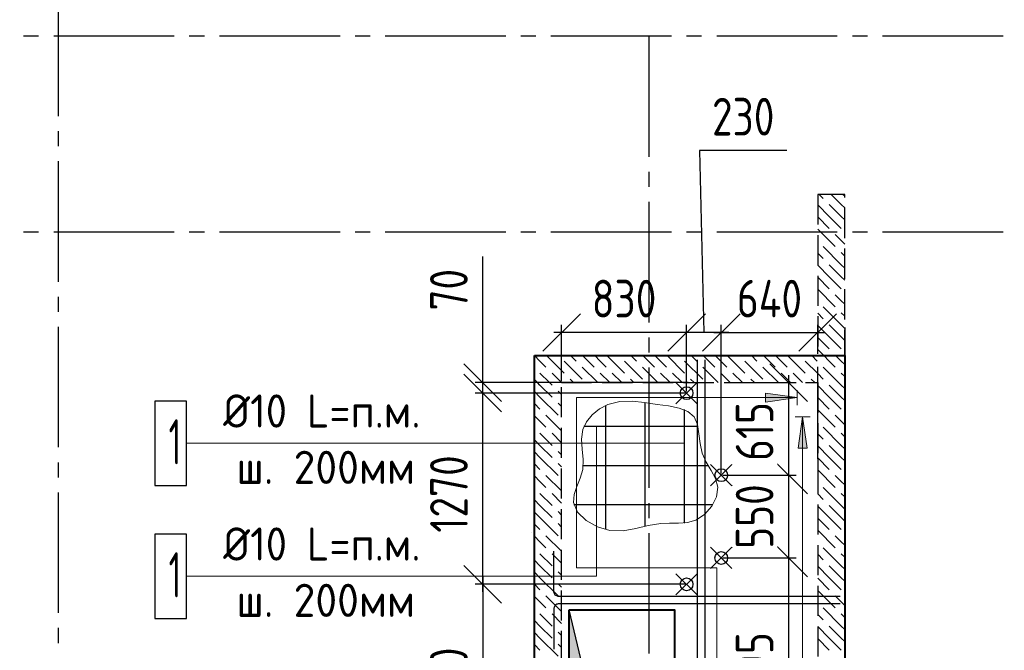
# Model space of a CAD drawing. Header units: millimetres. Extents: x 40580 to 1930067, y -240640 to 81020.
# Tile 523 of 656: x 1237550 to 1244084, y -218878 to -214689. Entities that reach past the tile are written whole.
import ezdxf

# ---------------------------------------------------------------- set-up
doc = ezdxf.new("R2010")
doc.units = ezdxf.units.MM
for name, pattern in [('______2', [270, 200, -70]), ('______5', [1100, 800, -100, 100, -100]), ('CENTER', [2, 1.25, -0.25, 0.25, -0.25])]:
    doc.linetypes.add(name, pattern=pattern)
for name, color, linetype, lineweight in [('Standard', 7, 'Continuous', 25), ('Обрамление проемов стержнями', 7, 'Continuous', 25), ('ОСИ', 7, 'CENTER', 15), ('Основная', 7, 'Continuous', 40), ('Позиционная метка линия выноска', 7, 'Continuous', 13), ('Позиционная метка номер позиции', 7, 'Continuous', 13), ('Примечания', 7, 'Continuous', 13), ('Размерная линия_ общее', 7, 'Continuous', 25)]:
    doc.layers.add(name, color=color, linetype=linetype, lineweight=lineweight)
for name, color, linetype in [('ЖБ Балка Вышележаща', 7, 'Continuous'), ('Тонкие', 7, 'Continuous'), ('ФВ-2', 7, 'Continuous')]:
    doc.layers.add(name, color=color, linetype=linetype)
doc.layers.add('ЖБ Балка Нижележащая', color=7, linetype='______2', true_color=0x656565)
doc.layers.add('ЖБ Стена верхний уровень', color=7, linetype='______2', true_color=0x656565)
doc.styles.add('GOST 2.304', font='isocpeur.ttf', dxfattribs={"width": 0.8})
doc.styles.add('GOST 2.304-81', font='txt')
doc.dimstyles.new('СПДС', dxfattribs={"dimscale": 125, "dimtxt": 250, "dimasz": 250, "dimexe": 50, "dimexo": 10, "dimgap": 100, "dimtad": 1, "dimdec": 0, "dimtxsty": 'GOST 2.304-81', "dimblk": 'OBLIQUE', "dimcen": 250, "dimdle": 50, "dimadec": 0, "dimazin": 2, "dimtfac": 0.75, "dimtdec": 0, "dimtmove": 1, "dimatfit": 3, "dimfxl": 1, "dimtfill": 1, "dimtolj": 1, "dimarcsym": 1})

# ---------------------------------------------------------------- blocks, each defined once
blk = doc.blocks.new('_OBLIQUE')
at = {"color": 0, "linetype": 'ByBlock'}
blk.add_line((-0.5, -0.5), (0.5, 0.5), dxfattribs=at)
blk = doc.blocks.new('*D17154')
at = {"layer": 'Defpoints', "color": 0}
for p in [(1242205.4, -218264.7), (1242469.8, -219759.7), (1242651.8, -219759.7)]:
    blk.add_point(p, dxfattribs=at)
at = {"layer": 'Тонкие', "color": 0, "lineweight": -2}
for p, q in [((1242651.8, -218214.7), (1242651.8, -219809.7)), ((1242215.4, -218264.7), (1242701.8, -218264.7)), ((1242479.8, -219759.7), (1242701.8, -219759.7))]:
    blk.add_line(p, q, dxfattribs=at)
at = {"layer": 'Тонкие', "color": 0, "lineweight": -2, "xscale": 250, "yscale": 250, "zscale": 250}
for p, rotation in [((1242651.8, -218264.7), 90), ((1242651.8, -219759.7), 270)]:
    blk.add_blockref('_OBLIQUE', p, dxfattribs=dict(at, rotation=rotation))
at = {"layer": 'Тонкие', "color": 0, "insert": (1242426.8, -219029.7), "char_height": 250, "attachment_point": 5, "rotation": 90, "style": 'GOST 2.304', "bg_fill": 3, "box_fill_scale": 1.1, "bg_fill_color": 256, "bg_fill_true_color": 13158600, "bg_fill_transparency": 0}
blk.add_mtext('\\A1;1495', dxfattribs=at)
blk = doc.blocks.new('*D17155')
at = {"layer": 'Defpoints', "color": 0}
for p in [(1242205.4, -217714.7), (1242205.4, -218264.7), (1242651.8, -218264.7)]:
    blk.add_point(p, dxfattribs=at)
at = {"layer": 'Тонкие', "color": 0, "lineweight": -2}
for p, q in [((1242215.4, -217714.7), (1242701.8, -217714.7)), ((1242651.8, -217664.7), (1242651.8, -218314.7)), ((1242215.4, -218264.7), (1242701.8, -218264.7))]:
    blk.add_line(p, q, dxfattribs=at)
at = {"layer": 'Тонкие', "color": 0, "lineweight": -2, "xscale": 250, "yscale": 250, "zscale": 250}
for p, rotation in [((1242651.8, -217714.7), 90), ((1242651.8, -218264.7), 270)]:
    blk.add_blockref('_OBLIQUE', p, dxfattribs=dict(at, rotation=rotation))
at = {"layer": 'Тонкие', "color": 0, "insert": (1242426.8, -217989.7), "char_height": 250, "attachment_point": 5, "rotation": 90, "style": 'GOST 2.304', "bg_fill": 3, "box_fill_scale": 1.1, "bg_fill_color": 256, "bg_fill_true_color": 13158600, "bg_fill_transparency": 0}
blk.add_mtext('\\A1;550', dxfattribs=at)
blk = doc.blocks.new('*D17156')
at = {"layer": 'Defpoints', "color": 0}
for p in [(1242308, -217099.7), (1242205.4, -217714.7), (1242651.8, -217714.7)]:
    blk.add_point(p, dxfattribs=at)
at = {"layer": 'Тонкие', "color": 0, "lineweight": -2}
for p, q in [((1242651.8, -217049.7), (1242651.8, -217764.7)), ((1242318, -217099.7), (1242701.8, -217099.7)), ((1242215.4, -217714.7), (1242701.8, -217714.7))]:
    blk.add_line(p, q, dxfattribs=at)
at = {"layer": 'Тонкие', "color": 0, "lineweight": -2, "xscale": 250, "yscale": 250, "zscale": 250}
for p, rotation in [((1242651.8, -217099.7), 90), ((1242651.8, -217714.7), 270)]:
    blk.add_blockref('_OBLIQUE', p, dxfattribs=dict(at, rotation=rotation))
at = {"layer": 'Тонкие', "color": 0, "insert": (1242426.8, -217424.7), "char_height": 250, "attachment_point": 5, "rotation": 90, "style": 'GOST 2.304', "bg_fill": 3, "box_fill_scale": 1.1, "bg_fill_color": 256, "bg_fill_true_color": 13158600, "bg_fill_transparency": 0}
blk.add_mtext('\\A1;615', dxfattribs=at)
blk = doc.blocks.new('*D17160')
at = {"layer": 'Defpoints', "color": 0}
for p in [(1242845.4, -216767.2), (1242845.4, -216919.7), (1242205.4, -217714.7)]:
    blk.add_point(p, dxfattribs=at)
at = {"layer": 'Тонкие', "color": 0, "lineweight": -2}
for p, q in [((1242205.4, -217704.7), (1242205.4, -216717.2)), ((1242845.4, -216909.7), (1242845.4, -216717.2)), ((1242155.4, -216767.2), (1242895.4, -216767.2))]:
    blk.add_line(p, q, dxfattribs=at)
at = {"layer": 'Тонкие', "color": 0, "lineweight": -2, "xscale": 250, "yscale": 250, "zscale": 250, "rotation": 180}
blk.add_blockref('_OBLIQUE', (1242205.4, -216767.2), dxfattribs=at)
at = {"layer": 'Тонкие', "color": 0, "lineweight": -2, "xscale": 250, "yscale": 250, "zscale": 250}
blk.add_blockref('_OBLIQUE', (1242845.4, -216767.2), dxfattribs=at)
at = {"layer": 'Тонкие', "color": 0, "insert": (1242525.5, -216542.2), "char_height": 250, "attachment_point": 5, "style": 'GOST 2.304', "bg_fill": 3, "box_fill_scale": 1.1, "bg_fill_color": 256, "bg_fill_true_color": 13158600, "bg_fill_transparency": 0}
blk.add_mtext('\\A1;640', dxfattribs=at)
blk = doc.blocks.new('*D17162')
at = {"layer": 'Defpoints', "color": 0}
for p in [(1241145.4, -216767.2), (1241145.4, -217099.7), (1241975.4, -217169.7)]:
    blk.add_point(p, dxfattribs=at)
at = {"layer": 'Тонкие', "color": 0, "lineweight": -2}
for p, q in [((1241145.4, -217089.7), (1241145.4, -216717.2)), ((1241975.4, -217159.7), (1241975.4, -216717.2)), ((1242025.4, -216767.2), (1241095.4, -216767.2))]:
    blk.add_line(p, q, dxfattribs=at)
at = {"layer": 'Тонкие', "color": 0, "lineweight": -2, "xscale": 250, "yscale": 250, "zscale": 250, "rotation": 180}
blk.add_blockref('_OBLIQUE', (1241145.4, -216767.2), dxfattribs=at)
at = {"layer": 'Тонкие', "color": 0, "lineweight": -2, "xscale": 250, "yscale": 250, "zscale": 250}
blk.add_blockref('_OBLIQUE', (1241975.4, -216767.2), dxfattribs=at)
at = {"layer": 'Тонкие', "color": 0, "insert": (1241560.5, -216542.2), "char_height": 250, "attachment_point": 5, "style": 'GOST 2.304', "bg_fill": 3, "box_fill_scale": 1.1, "bg_fill_color": 256, "bg_fill_true_color": 13158600, "bg_fill_transparency": 0}
blk.add_mtext('\\A1;830', dxfattribs=at)
blk = doc.blocks.new('*D17490')
at = {"layer": 'Defpoints', "color": 0}
for p in [(1241975.4, -216767.2), (1241975.4, -217169.7), (1242205.4, -217714.7)]:
    blk.add_point(p, dxfattribs=at)
at = {"layer": 'Тонкие', "color": 0, "lineweight": -2}
for p, q in [((1242641.1, -215558.8), (1242061.1, -215558.8)), ((1242061.1, -215558.8), (1242090.4, -216767.2)), ((1241975.4, -217159.7), (1241975.4, -216717.2)), ((1242205.4, -217704.7), (1242205.4, -216717.2)), ((1242255.4, -216767.2), (1241925.4, -216767.2))]:
    blk.add_line(p, q, dxfattribs=at)
at = {"layer": 'Тонкие', "color": 0, "lineweight": -2, "xscale": 250, "yscale": 250, "zscale": 250, "rotation": 180}
blk.add_blockref('_OBLIQUE', (1241975.4, -216767.2), dxfattribs=at)
at = {"layer": 'Тонкие', "color": 0, "lineweight": -2, "xscale": 250, "yscale": 250, "zscale": 250}
blk.add_blockref('_OBLIQUE', (1242205.4, -216767.2), dxfattribs=at)
at = {"layer": 'Тонкие', "color": 0, "insert": (1242351.1, -215333.8), "char_height": 250, "attachment_point": 5, "style": 'GOST 2.304', "bg_fill": 3, "box_fill_scale": 1.1, "bg_fill_color": 256, "bg_fill_true_color": 13158600, "bg_fill_transparency": 0}
blk.add_mtext('\\A1;230', dxfattribs=at)
blk = doc.blocks.new('*D18139')
at = {"layer": 'Defpoints', "color": 0}
for p in [(1240623.1, -217099.7), (1241995.4, -217099.7), (1241975.4, -217169.7)]:
    blk.add_point(p, dxfattribs=at)
at = {"layer": 'Тонкие', "color": 0, "lineweight": -2}
for p, q in [((1240623.1, -217099.7), (1240623.1, -216263.4)), ((1240623.1, -217219.7), (1240623.1, -217049.7)), ((1241985.4, -217099.7), (1240573.1, -217099.7)), ((1241965.4, -217169.7), (1240573.1, -217169.7))]:
    blk.add_line(p, q, dxfattribs=at)
at = {"layer": 'Тонкие', "color": 0, "lineweight": -2, "xscale": 250, "yscale": 250, "zscale": 250}
for p, rotation in [((1240623.1, -217099.7), 270), ((1240623.1, -217169.7), 90)]:
    blk.add_blockref('_OBLIQUE', p, dxfattribs=dict(at, rotation=rotation))
at = {"layer": 'Тонкие', "color": 0, "insert": (1240398.1, -216483.4), "char_height": 250, "attachment_point": 5, "rotation": 90, "style": 'GOST 2.304', "bg_fill": 3, "box_fill_scale": 1.1, "bg_fill_color": 256, "bg_fill_true_color": 13158600, "bg_fill_transparency": 0}
blk.add_mtext('\\A1;70', dxfattribs=at)
blk = doc.blocks.new('*D18140')
at = {"layer": 'Defpoints', "color": 0}
for p in [(1240623.1, -217169.7), (1241975.4, -217169.7), (1241975.3, -218439.7)]:
    blk.add_point(p, dxfattribs=at)
at = {"layer": 'Тонкие', "color": 0, "lineweight": -2}
for p, q in [((1240623.1, -218489.7), (1240623.1, -217119.7)), ((1241965.4, -217169.7), (1240573.1, -217169.7)), ((1241965.3, -218439.7), (1240573.1, -218439.7))]:
    blk.add_line(p, q, dxfattribs=at)
at = {"layer": 'Тонкие', "color": 0, "lineweight": -2, "xscale": 250, "yscale": 250, "zscale": 250}
for p, rotation in [((1240623.1, -217169.7), 90), ((1240623.1, -218439.7), 270)]:
    blk.add_blockref('_OBLIQUE', p, dxfattribs=dict(at, rotation=rotation))
at = {"layer": 'Тонкие', "color": 0, "insert": (1240398.1, -217839.7), "char_height": 250, "attachment_point": 5, "rotation": 90, "style": 'GOST 2.304', "bg_fill": 3, "box_fill_scale": 1.1, "bg_fill_color": 256, "bg_fill_true_color": 13158600, "bg_fill_transparency": 0}
blk.add_mtext('\\A1;1270', dxfattribs=at)
blk = doc.blocks.new('*D18141')
at = {"layer": 'Defpoints', "color": 0}
for p in [(1241975.3, -218439.7), (1240623.1, -219759.7), (1241826, -219759.7)]:
    blk.add_point(p, dxfattribs=at)
at = {"layer": 'Тонкие', "color": 0, "lineweight": -2}
for p, q in [((1240623.1, -218389.7), (1240623.1, -219809.7)), ((1241965.3, -218439.7), (1240573.1, -218439.7)), ((1241816, -219759.7), (1240573.1, -219759.7))]:
    blk.add_line(p, q, dxfattribs=at)
at = {"layer": 'Тонкие', "color": 0, "lineweight": -2, "xscale": 250, "yscale": 250, "zscale": 250}
for p, rotation in [((1240623.1, -218439.7), 90), ((1240623.1, -219759.7), 270)]:
    blk.add_blockref('_OBLIQUE', p, dxfattribs=dict(at, rotation=rotation))
at = {"layer": 'Тонкие', "color": 0, "insert": (1240398.1, -219117.2), "char_height": 250, "attachment_point": 5, "rotation": 90, "style": 'GOST 2.304', "bg_fill": 3, "box_fill_scale": 1.1, "bg_fill_color": 256, "bg_fill_true_color": 13158600, "bg_fill_transparency": 0}
blk.add_mtext('\\A1;1320', dxfattribs=at)

msp = doc.modelspace()

# ---------------------------------------------------------------- linework, layer by layer
at = {"layer": 'Standard', "color": 251, "linetype": 'Continuous', "lineweight": -3, "true_color": 0x656565, "transparency": 33554687}
for p, q in [((1243025.4, -217590.4), (1243025.4, -217465.4)), ((1243025.4, -217590.4), (1243025.4, -217549.5)), ((1243025.4, -217605.4), (1243025.4, -217730.4))]:
    msp.add_line(p, q, dxfattribs=at)
at = {"layer": 'ЖБ Балка Вышележаща', "color": 7, "linetype": 'Continuous', "lineweight": -3, "transparency": 33554687}
msp.add_line((1243025.4, -216954.7), (1243025.4, -217034.7), dxfattribs=at)
at = {"layer": 'ЖБ Балка Нижележащая', "color": 251, "linetype": '______2', "lineweight": -3, "true_color": 0x656565, "transparency": 33554687}
msp.add_line((1243025.4, -216734.7), (1243025.4, -216954.7), dxfattribs=at)
at = {"layer": 'ЖБ Стена верхний уровень', "color": 251, "linetype": '______2', "lineweight": -3, "true_color": 0x656565, "transparency": 33554687}
for p, q in [((1243025.4, -215849.7), (1242845.4, -215849.7)), ((1243025.4, -220999.7), (1243025.4, -215849.7))]:
    msp.add_line(p, q, dxfattribs=at)
at = {"layer": 'ЖБ Стена верхний уровень', "color": 9, "linetype": 'Continuous', "lineweight": -3, "true_color": 0xc7c7c7, "transparency": 33554687}
for p, q in [((1242855.5, -215849.7), (1242882.3, -215876.6)), ((1243002.3, -215916.6), (1242935.5, -215849.7)), ((1243015.5, -215849.7), (1243025.4, -215859.7)), ((1242922.3, -215996.6), (1242845.4, -215919.7)), ((1242922.3, -215916.6), (1243002.3, -215996.6)), ((1243002.3, -215916.6), (1243025.4, -215939.7)), ((1242845.4, -215999.7), (1242922.3, -216076.6)), ((1242922.3, -215996.6), (1243002.3, -216076.6)), ((1243002.3, -215996.6), (1243025.4, -216019.6)), ((1242845.4, -216079.7), (1242962.3, -216196.6)), ((1243002.3, -216156.6), (1242962.3, -216116.6)), ((1243002.3, -216316.6), (1242882.3, -216196.6)), ((1243025.4, -216179.7), (1243002.3, -216156.6)), ((1242845.4, -216239.7), (1242882.3, -216276.6)), ((1243002.3, -216236.6), (1243025.4, -216259.7)), ((1243002.3, -216316.6), (1243025.4, -216339.7)), ((1243025.4, -217779.7), (1243002.3, -217756.6)), ((1242845.4, -217839.7), (1242882.3, -217876.6)), ((1243002.3, -217916.6), (1242882.3, -217796.6)), ((1243002.3, -217836.6), (1243025.4, -217859.7)), ((1242922.3, -217996.6), (1242845.4, -217919.7)), ((1242922.3, -217916.6), (1243002.3, -217996.6)), ((1243002.3, -217916.6), (1243025.4, -217939.7)), ((1242845.4, -217999.7), (1242922.3, -218076.6)), ((1242922.3, -217996.6), (1243002.3, -218076.6)), ((1243002.3, -217996.6), (1243025.4, -218019.6)), ((1242845.4, -218079.7), (1242962.3, -218196.6)), ((1243002.3, -218156.6), (1242962.3, -218116.6)), ((1243025.4, -218179.7), (1243002.3, -218156.6)), ((1242845.4, -218239.7), (1242882.3, -218276.6)), ((1243002.3, -218316.6), (1242882.3, -218196.6)), ((1243002.3, -218236.6), (1243025.4, -218259.7)), ((1242922.3, -218396.6), (1242845.4, -218319.7)), ((1242922.3, -218316.6), (1243002.3, -218396.6)), ((1243002.3, -218316.6), (1243025.4, -218339.7)), ((1242845.4, -218399.7), (1242922.3, -218476.6)), ((1242922.3, -218396.6), (1243002.3, -218476.6)), ((1243002.3, -218396.6), (1243025.4, -218419.6)), ((1242845.4, -218479.7), (1242962.3, -218596.6)), ((1243002.3, -218556.6), (1242962.3, -218516.6)), ((1243025.4, -218579.7), (1243002.3, -218556.6)), ((1243002.3, -218716.6), (1242882.3, -218596.6)), ((1242845.4, -218639.7), (1242882.3, -218676.6)), ((1243002.3, -218636.6), (1243025.4, -218659.7)), ((1242922.3, -218796.6), (1242845.4, -218719.7)), ((1242922.3, -218716.6), (1243002.3, -218796.6)), ((1243002.3, -218716.6), (1243025.4, -218739.7)), ((1242845.4, -218799.7), (1242922.3, -218876.6)), ((1242922.3, -218796.6), (1243002.3, -218876.6)), ((1243002.3, -218796.6), (1243025.4, -218819.6))]:
    msp.add_line(p, q, dxfattribs=at)
at = {"layer": 'ОСИ', "color": 8, "linetype": '______5', "lineweight": -3, "transparency": 33554687}
for p, q in [((1237805.4, -213429.7), (1237805.4, -224299.7)), ((1267175.4, -214799.7), (1235315.4, -214799.7))]:
    msp.add_line(p, q, dxfattribs=at)
at = {"layer": 'Позиционная метка номер позиции', "color": 7, "linetype": 'Continuous', "lineweight": -3, "transparency": 33554687}
for p, q in [((1241437.3, -217254), (1241437.3, -218072.9)), ((1241698, -217231.4), (1241698, -218054.2)), ((1241958.7, -217279.6), (1241958.7, -218032.8)), ((1241294.6, -217389.1), (1242049.6, -217389.1)), ((1241289.7, -217649.8), (1242118.3, -217649.8)), ((1241227.1, -217910.5), (1242148.8, -217910.5))]:
    msp.add_line(p, q, dxfattribs=at)
at = {"layer": 'Позиционная метка номер позиции', "color": 7, "linetype": 'Continuous', "lineweight": 25, "transparency": 33554687}
for points in [[(1238446.5, -217783.1), (1238656.5, -217783.1), (1238656.5, -217223.2), (1238446.5, -217223.2), (1238446.5, -217783.1)], [(1238446.5, -218666.5), (1238656.5, -218666.5), (1238656.5, -218106.5), (1238446.5, -218106.5), (1238446.5, -218666.5)]]:
    msp.add_lwpolyline(points, dxfattribs=at)
at = {"layer": 'Позиционная метка номер позиции', "color": 7, "linetype": '______2', "lineweight": 13, "transparency": 33554687}
msp.add_lwpolyline([(1241780.6, -217246.2), (1241696.7, -217231.2), (1241613.5, -217222.2), (1241531.7, -217225.2), (1241452.1, -217246.2), (1241397.7, -217274.8), (1241349.1, -217313.4), (1241310.5, -217359.9), (1241286.2, -217412.1), (1241278.6, -217475.5), (1241283.5, -217542), (1241289.9, -217610), (1241286.2, -217678), (1241269.6, -217734.9), (1241247.3, -217790.4), (1241229, -217844.2), (1241224.5, -217895.7), (1241251.3, -217960.5), (1241308.7, -218016.1), (1241384.7, -218057.9), (1241467.1, -218081.4), (1241554.9, -218083.4), (1241638.4, -218068.7), (1241720.4, -218048.9), (1241803.6, -218035.4), (1241862.9, -218034.1), (1241922.7, -218034.6), (1241981.4, -218030), (1242037.7, -218013.4), (1242095.2, -217975.2), (1242142.1, -217921), (1242172.9, -217858.2), (1242181.7, -217794.1), (1242167.4, -217737.7), (1242138.8, -217683.6), (1242105.9, -217628.6), (1242078.9, -217569.7), (1242064.5, -217505.1), (1242057, -217439.3), (1242047.1, -217378.3), (1242025.9, -217328.1), (1241984.2, -217291.6), (1241925.7, -217268.9), (1241856, -217255.2), (1241780.6, -217246.2)], dxfattribs=at)
at = {"layer": 'Позиционная метка номер позиции', "color": 7, "linetype": 'Continuous', "lineweight": 13, "transparency": 33554687}
msp.add_lwpolyline([(1238656.5, -218386.5), (1241376.8, -218386.5), (1241376.8, -217389.1)], dxfattribs=at)

# ---------------------------------------------------------------- texts
at = {"layer": 'Позиционная метка номер позиции', "color": 7, "linetype": 'Continuous', "lineweight": 25, "transparency": 33554687, "attachment_point": 7, "style": 'GOST 2.304'}
for s, insert, char_height, width in [('\\W0.94;Ø10 L=п.м.', (1238899.7, -217398.6), 220, 1489.569), ('\\W0.56;1', (1238538.3, -217643.1), 300, 233.324), ('\\W0.96;ш. 200мм', (1238987.7, -217772.6), 220, 1316.138), ('\\W0.94;Ø10 L=п.м.', (1238899.7, -218282), 220, 1489.569), ('\\W0.56;1', (1238538.3, -218526.5), 300, 233.324), ('\\W0.96;ш. 200мм', (1238987.7, -218656), 220, 1316.138)]:
    msp.add_mtext(s, dxfattribs=dict(at, insert=insert, char_height=char_height, width=width))

# ---------------------------------------------------------------- dimensions: what is measured, and where the dimension line sits
at = {"layer": 'Тонкие'}
dim = msp.add_linear_dim(base=(1242651.8, -219759.7), p1=(1242205.4, -218264.7), p2=(1242469.8, -219759.7), angle=270, dimstyle='СПДС', override={"dimscale": 1, "dimtxsty": 'GOST 2.304'}, dxfattribs=at)
dim.commit()
dim.dimension.update_dxf_attribs({"geometry": '*D17154', "text_midpoint": (1242651.8, -219029.7), "dimtype": 160})

# ---------------------------------------------------------------- next in the draw order: dimensions: what is measured, and where the dimension line sits
dim = msp.add_linear_dim(base=(1242651.8, -218264.7), p1=(1242205.4, -217714.7), p2=(1242205.4, -218264.7), angle=270, dimstyle='СПДС', override={"dimscale": 1, "dimtxsty": 'GOST 2.304'}, dxfattribs=at)
dim.commit()
dim.dimension.update_dxf_attribs({"geometry": '*D17155', "text_midpoint": (1242651.8, -217989.7), "dimtype": 160})

# ---------------------------------------------------------------- next in the draw order: linework, layer by layer
msp.add_circle((1242205.4, -218264.7), 42.5)
at = {"layer": 'Примечания', "color": 7, "linetype": 'Continuous', "lineweight": 13, "transparency": 33554687}
for p, q in [((1242276.1, -218194), (1242134.7, -218335.4)), ((1242276.1, -218335.4), (1242134.7, -218194))]:
    msp.add_line(p, q, dxfattribs=at)
at = {"layer": 'Размерная линия_ общее', "color": 7, "linetype": 'Continuous', "lineweight": 18, "transparency": 33554687}
for p, q in [((1242258.4, -218211.7), (1242152.3, -218317.8)), ((1242258.4, -218317.8), (1242152.3, -218211.7))]:
    msp.add_line(p, q, dxfattribs=at)

# ---------------------------------------------------------------- next in the draw order: dimensions: what is measured, and where the dimension line sits
at = {"layer": 'Тонкие'}
dim = msp.add_linear_dim(base=(1242651.8, -217714.7), p1=(1242308, -217099.7), p2=(1242205.4, -217714.7), angle=270, dimstyle='СПДС', override={"dimscale": 1, "dimtxsty": 'GOST 2.304'}, dxfattribs=at)
dim.commit()
dim.dimension.update_dxf_attribs({"geometry": '*D17156', "text_midpoint": (1242651.8, -217424.7), "dimtype": 160})

# ---------------------------------------------------------------- next in the draw order: dimensions: what is measured, and where the dimension line sits
dim = msp.add_linear_dim(base=(1242845.4, -216767.2), p1=(1242205.4, -217714.7), p2=(1242845.4, -216919.7), dimstyle='СПДС', override={"dimscale": 1, "dimtxsty": 'GOST 2.304'}, dxfattribs=at)
dim.commit()
dim.dimension.update_dxf_attribs({"geometry": '*D17160', "text_midpoint": (1242525.5, -216767.2), "dimtype": 160})

# ---------------------------------------------------------------- next in the draw order: hatches: boundary and pattern name
at = {"layer": 'Позиционная метка линия выноска', "linetype": 'Continuous', "lineweight": 13, "transparency": 33554687}
msp.add_hatch(color=7, dxfattribs=at).paths.add_polyline_path([(1242715.4, -217536.4), (1242745.4, -217326.4), (1242775.4, -217536.4)], flags=16)

# ---------------------------------------------------------------- next in the draw order: linework, layer by layer
at = {"layer": 'Standard', "color": 251, "linetype": 'Continuous', "lineweight": -3, "true_color": 0x656565, "transparency": 33554687}
for q in [(1242845.4, -216994.7), (1242845.4, -217480.4), (1242845.4, -217730.4)]:
    msp.add_line((1242845.4, -217605.4), q, dxfattribs=at)
at = {"layer": 'ЖБ Стена верхний уровень', "color": 251, "linetype": '______2', "lineweight": -3, "true_color": 0x656565, "transparency": 33554687}
for p, q in [((1242845.4, -215849.7), (1242845.4, -216919.7)), ((1242845.4, -217099.7), (1242845.4, -219759.7))]:
    msp.add_line(p, q, dxfattribs=at)
at = {"layer": 'ЖБ Стена верхний уровень', "color": 9, "linetype": 'Continuous', "lineweight": -3, "true_color": 0xc7c7c7, "transparency": 33554687}
for p, q in [((1242922.3, -216396.6), (1242845.4, -216319.7)), ((1242922.3, -216316.6), (1243002.3, -216396.6)), ((1242845.4, -216399.7), (1242922.3, -216476.6)), ((1242922.3, -216396.6), (1243002.3, -216476.6)), ((1243002.3, -216396.6), (1243025.4, -216419.6)), ((1242845.4, -216479.7), (1242962.3, -216596.6)), ((1243002.3, -216556.6), (1242962.3, -216516.6)), ((1243002.3, -216716.6), (1242882.3, -216596.6)), ((1243025.4, -216579.7), (1243002.3, -216556.6)), ((1242845.4, -216639.7), (1242882.3, -216676.6)), ((1243002.3, -216636.6), (1243025.4, -216659.7)), ((1242922.3, -216796.6), (1242845.4, -216719.7)), ((1242922.3, -216716.6), (1243002.3, -216796.6)), ((1243002.3, -216716.6), (1243025.4, -216739.7)), ((1242845.4, -216799.7), (1242922.3, -216876.6)), ((1242922.3, -216796.6), (1243002.3, -216876.6)), ((1243002.3, -216796.6), (1243025.4, -216819.6)), ((1242805.5, -216919.7), (1242842.3, -216956.6)), ((1242845.4, -216879.7), (1242962.3, -216996.6)), ((1243002.3, -216956.6), (1242962.3, -216916.6)), ((1242762.3, -216956.6), (1242845.4, -217039.7)), ((1243002.3, -217116.6), (1242882.3, -216996.6)), ((1243025.4, -216979.7), (1243002.3, -216956.6)), ((1242682.3, -217036.6), (1242745.5, -217099.7)), ((1242845.4, -217039.7), (1242882.3, -217076.6)), ((1243002.3, -217036.6), (1243025.4, -217059.7)), ((1242825.5, -217099.7), (1242802.3, -217076.6)), ((1242922.3, -217196.6), (1242845.4, -217119.7)), ((1242922.3, -217116.6), (1243002.3, -217196.6)), ((1243002.3, -217116.6), (1243025.4, -217139.7)), ((1242922.3, -217196.6), (1243002.3, -217276.6)), ((1243002.3, -217196.6), (1243025.4, -217219.6)), ((1242845.4, -217199.7), (1242922.3, -217276.6)), ((1242845.4, -217279.7), (1242962.3, -217396.6)), ((1243002.3, -217356.6), (1242962.3, -217316.6)), ((1243025.4, -217379.7), (1243002.3, -217356.6)), ((1242845.4, -217439.7), (1242882.3, -217476.6)), ((1243002.3, -217516.6), (1242882.3, -217396.6)), ((1243002.3, -217436.6), (1243025.4, -217459.7)), ((1242922.3, -217596.6), (1242845.4, -217519.7)), ((1242922.3, -217516.6), (1243002.3, -217596.6)), ((1243002.3, -217516.6), (1243025.4, -217539.7)), ((1242845.4, -217599.7), (1242922.3, -217676.6)), ((1242922.3, -217596.6), (1243002.3, -217676.6)), ((1243002.3, -217596.6), (1243025.4, -217619.6)), ((1242845.4, -217679.7), (1242962.3, -217796.6)), ((1243002.3, -217756.6), (1242962.3, -217716.6))]:
    msp.add_line(p, q, dxfattribs=at)
at = {"layer": 'Позиционная метка линия выноска', "color": 251, "linetype": 'Continuous', "lineweight": 13, "true_color": 0x494949, "transparency": 33554687}
for p, q in [((1242708.9, -217249.7), (1242708.9, -217149.7)), ((1242695.4, -217326.4), (1242795.4, -217326.4)), ((1242715.4, -217536.4), (1242745.4, -217326.4)), ((1242745.4, -217326.4), (1242775.4, -217536.4)), ((1242775.4, -217536.4), (1242715.4, -217536.4)), ((1242745.4, -217536.4), (1242745.4, -217551.4))]:
    msp.add_line(p, q, dxfattribs=at)

# ---------------------------------------------------------------- next in the draw order: dimensions: what is measured, and where the dimension line sits
at = {"layer": 'Тонкие'}
dim = msp.add_linear_dim(base=(1241145.4, -216767.2), p1=(1241975.4, -217169.7), p2=(1241145.4, -217099.7), dimstyle='СПДС', override={"dimscale": 1, "dimtxsty": 'GOST 2.304'}, dxfattribs=at)
dim.commit()
dim.dimension.update_dxf_attribs({"geometry": '*D17162', "text_midpoint": (1241560.5, -216767.2), "dimtype": 160})

# ---------------------------------------------------------------- next in the draw order: dimensions: what is measured, and where the dimension line sits
dim = msp.add_linear_dim(base=(1241975.4, -216767.2), p1=(1242205.4, -217714.7), p2=(1241975.4, -217169.7), angle=180, dimstyle='СПДС', override={"dimscale": 1, "dimtxsty": 'GOST 2.304'}, dxfattribs=at)
dim.commit()
dim.dimension.update_dxf_attribs({"geometry": '*D17490', "text_midpoint": (1242161.1, -215558.8), "dimtype": 160})

# ---------------------------------------------------------------- next in the draw order: hatches: boundary and pattern name
at = {"layer": 'Позиционная метка линия выноска', "linetype": 'Continuous', "lineweight": 13, "transparency": 33554687}
msp.add_hatch(color=7, dxfattribs=at).paths.add_polyline_path([(1242498.9, -217229.8), (1242708.9, -217199.7), (1242498.9, -217169.7)])

# ---------------------------------------------------------------- next in the draw order: linework, layer by layer
msp.add_circle((1242205.4, -217714.7), 42.5)
at = {"layer": 'ЖБ Стена верхний уровень', "color": 9, "linetype": 'Continuous', "lineweight": -3, "true_color": 0xc7c7c7, "transparency": 33554687}
for p, q in [((1242085.5, -216919.7), (1242162.3, -216996.6)), ((1242202.3, -216956.6), (1242165.5, -216919.7)), ((1242245.5, -216919.7), (1242362.3, -217036.6)), ((1242405.5, -216919.7), (1242442.3, -216956.6)), ((1242485.5, -216919.7), (1242562.3, -216996.6)), ((1242602.3, -216956.6), (1242565.5, -216919.7)), ((1242645.5, -216919.7), (1242762.3, -217036.6)), ((1242185.5, -217099.7), (1242082.3, -216996.6)), ((1242242.3, -216996.6), (1242202.3, -216956.6)), ((1242362.3, -216956.6), (1242482.3, -217076.6)), ((1242585.5, -217099.7), (1242482.3, -216996.6)), ((1242642.3, -216996.6), (1242602.3, -216956.6)), ((1242202.3, -217036.6), (1242265.5, -217099.7)), ((1242282.3, -217036.6), (1242345.5, -217099.7)), ((1242602.3, -217036.6), (1242665.5, -217099.7)), ((1242425.5, -217099.7), (1242402.3, -217076.6))]:
    msp.add_line(p, q, dxfattribs=at)
at = {"layer": 'Обрамление проемов стержнями', "color": 7, "linetype": 'Continuous', "lineweight": 25, "transparency": 33554687}
for p, q in [((1242045.4, -216949.7), (1242045.4, -221649.7)), ((1242045.4, -216949.7), (1242045.4, -221649.7)), ((1242045.4, -216949.7), (1242045.4, -221649.7)), ((1242045.4, -216949.7), (1242045.4, -221649.7)), ((1242095.4, -216949.7), (1242095.4, -221649.7)), ((1242095.4, -216949.7), (1242095.4, -221649.7)), ((1242095.4, -216949.7), (1242095.4, -221649.7)), ((1242095.4, -216949.7), (1242095.4, -221649.7))]:
    msp.add_line(p, q, dxfattribs=at)
at = {"layer": 'ОСИ', "color": 8, "linetype": '______5', "lineweight": -3, "transparency": 33554687}
msp.add_line((1267175.4, -216099.7), (1235315.4, -216099.7), dxfattribs=at)
msp.add_line((1267175.4, -216099.7), (1235315.4, -216099.7), dxfattribs=at)
at = {"layer": 'Позиционная метка линия выноска', "color": 251, "linetype": 'Continuous', "lineweight": 13, "true_color": 0x494949, "transparency": 33554687}
for p, q in [((1242708.9, -217199.7), (1242498.9, -217169.7)), ((1242498.9, -217169.7), (1242498.9, -217229.8)), ((1242498.9, -217199.7), (1242483.9, -217199.7)), ((1242498.9, -217229.8), (1242708.9, -217199.7))]:
    msp.add_line(p, q, dxfattribs=at)
at = {"layer": 'Позиционная метка номер позиции', "color": 7, "linetype": 'Continuous', "lineweight": 13, "transparency": 33554687}
msp.add_line((1238656.5, -217503.2), (1241958.7, -217503.2), dxfattribs=at)
at = {"layer": 'Примечания', "color": 7, "linetype": 'Continuous', "lineweight": 13, "transparency": 33554687}
for p, q in [((1242276.1, -217644), (1242134.7, -217785.4)), ((1242276.1, -217785.4), (1242134.7, -217644))]:
    msp.add_line(p, q, dxfattribs=at)
at = {"layer": 'Размерная линия_ общее', "color": 7, "linetype": 'Continuous', "lineweight": 18, "transparency": 33554687}
for p, q in [((1242258.4, -217661.7), (1242152.3, -217767.8)), ((1242258.4, -217767.8), (1242152.3, -217661.7))]:
    msp.add_line(p, q, dxfattribs=at)

# ---------------------------------------------------------------- next in the draw order: dimensions: what is measured, and where the dimension line sits
at = {"layer": 'Тонкие'}
dim = msp.add_linear_dim(base=(1240623.1, -217099.7), p1=(1241975.4, -217169.7), p2=(1241995.4, -217099.7), angle=90, dimstyle='СПДС', override={"dimscale": 1, "dimtxsty": 'GOST 2.304'}, dxfattribs=at)
dim.commit()
dim.dimension.update_dxf_attribs({"geometry": '*D18139', "text_midpoint": (1240473.5, -216483.4), "dimtype": 160})

# ---------------------------------------------------------------- next in the draw order: linework, layer by layer
at = {"layer": 'ЖБ Стена верхний уровень', "color": 251, "linetype": '______2', "lineweight": -3, "true_color": 0x656565, "transparency": 33554687}
msp.add_line((1241145.4, -216919.7), (1240965.4, -216919.7), dxfattribs=at)
at = {"layer": 'ЖБ Стена верхний уровень', "color": 9, "linetype": 'Continuous', "lineweight": -3, "true_color": 0xc7c7c7, "transparency": 33554687}
for p, q in [((1241002.3, -216956.6), (1240965.5, -216919.7)), ((1241205.5, -216919.7), (1241242.3, -216956.6)), ((1241285.5, -216919.7), (1241362.3, -216996.6)), ((1241402.3, -216956.6), (1241365.5, -216919.7)), ((1241605.5, -216919.7), (1241642.3, -216956.6)), ((1241685.5, -216919.7), (1241762.3, -216996.6)), ((1241802.3, -216956.6), (1241765.5, -216919.7)), ((1242005.5, -216919.7), (1242042.3, -216956.6)), ((1241042.3, -216996.6), (1241002.3, -216956.6)), ((1241442.3, -216996.6), (1241402.3, -216956.6)), ((1241842.3, -216996.6), (1241802.3, -216956.6))]:
    msp.add_line(p, q, dxfattribs=at)

# ---------------------------------------------------------------- next in the draw order: dimensions: what is measured, and where the dimension line sits
at = {"layer": 'Тонкие'}
dim = msp.add_linear_dim(base=(1240623.1, -217169.7), p1=(1241975.3, -218439.7), p2=(1241975.4, -217169.7), angle=90, dimstyle='СПДС', override={"dimscale": 1, "dimtxsty": 'GOST 2.304'}, dxfattribs=at)
dim.commit()
dim.dimension.update_dxf_attribs({"geometry": '*D18140', "text_midpoint": (1240623.1, -217839.7), "dimtype": 160})

# ---------------------------------------------------------------- next in the draw order: linework, layer by layer
msp.add_circle((1241975.4, -217169.7), 42.5)
at = {"layer": 'ЖБ Стена верхний уровень', "color": 251, "linetype": '______2', "lineweight": -3, "true_color": 0x656565, "transparency": 33554687}
for p, q in [((1240965.4, -216919.7), (1240965.4, -217099.7)), ((1241145.4, -217099.7), (1242845.4, -217099.7))]:
    msp.add_line(p, q, dxfattribs=at)
at = {"layer": 'ЖБ Стена верхний уровень', "color": 9, "linetype": 'Continuous', "lineweight": -3, "true_color": 0xc7c7c7, "transparency": 33554687}
for p, q in [((1241045.5, -216919.7), (1241145.4, -217019.7)), ((1241445.5, -216919.7), (1241562.3, -217036.6)), ((1241845.5, -216919.7), (1241962.3, -217036.6)), ((1241162.3, -216956.6), (1241282.3, -217076.6)), ((1241385.5, -217099.7), (1241282.3, -216996.6)), ((1241562.3, -216956.6), (1241682.3, -217076.6)), ((1241785.5, -217099.7), (1241682.3, -216996.6)), ((1241962.3, -216956.6), (1242082.3, -217076.6)), ((1241002.3, -217036.6), (1241065.5, -217099.7)), ((1241082.3, -217036.6), (1241145.4, -217099.7)), ((1241145.4, -217019.7), (1241162.3, -217036.6)), ((1241402.3, -217036.6), (1241465.5, -217099.7)), ((1241482.3, -217036.6), (1241545.5, -217099.7)), ((1241802.3, -217036.6), (1241865.5, -217099.7)), ((1241882.3, -217036.6), (1241945.5, -217099.7)), ((1240985.5, -217099.7), (1240965.4, -217079.6)), ((1241002.3, -217116.6), (1240985.5, -217099.7)), ((1241002.3, -217116.6), (1241082.3, -217196.6)), ((1241065.5, -217099.7), (1241082.3, -217116.6)), ((1241145.4, -217099.7), (1241145.5, -217099.7)), ((1241225.5, -217099.7), (1241202.3, -217076.6)), ((1241625.5, -217099.7), (1241602.3, -217076.6)), ((1242025.5, -217099.7), (1242002.3, -217076.6)), ((1240965.4, -217159.6), (1241002.3, -217196.6)), ((1241002.3, -217196.6), (1241122.3, -217316.6)), ((1241145.4, -217179.7), (1241122.3, -217156.6)), ((1240965.4, -217239.6), (1241002.3, -217276.6)), ((1241122.3, -217236.6), (1241145.4, -217259.6)), ((1241002.3, -217356.6), (1240965.4, -217319.6)), ((1241042.3, -217316.6), (1241145.4, -217419.7)), ((1241042.3, -217396.6), (1241002.3, -217356.6)), ((1241002.3, -217436.6), (1241082.3, -217516.6)), ((1241082.3, -217436.6), (1241145.4, -217499.7)), ((1241002.3, -217516.6), (1240965.4, -217479.6)), ((1241002.3, -217516.6), (1241082.3, -217596.6)), ((1240965.4, -217559.6), (1241002.3, -217596.6)), ((1241145.4, -217579.7), (1241122.3, -217556.6)), ((1240965.4, -217639.6), (1241002.3, -217676.6)), ((1241002.3, -217596.6), (1241122.3, -217716.6)), ((1241122.3, -217636.6), (1241145.4, -217659.6)), ((1241042.3, -217716.6), (1241145.4, -217819.7)), ((1241002.3, -217756.6), (1240965.4, -217719.6)), ((1241042.3, -217796.6), (1241002.3, -217756.6)), ((1241002.3, -217836.6), (1241082.3, -217916.6)), ((1241082.3, -217836.6), (1241145.4, -217899.7)), ((1241002.3, -217916.6), (1240965.4, -217879.6)), ((1240965.4, -217959.6), (1241002.3, -217996.6)), ((1241002.3, -217916.6), (1241082.3, -217996.6)), ((1241145.4, -217979.7), (1241122.3, -217956.6)), ((1240965.4, -218039.6), (1241002.3, -218076.6)), ((1241002.3, -217996.6), (1241122.3, -218116.6)), ((1241122.3, -218036.6), (1241145.4, -218059.6)), ((1241002.3, -218156.6), (1240965.4, -218119.6)), ((1241042.3, -218196.6), (1241002.3, -218156.6)), ((1241042.3, -218116.6), (1241145.4, -218219.7))]:
    msp.add_line(p, q, dxfattribs=at)
at = {"layer": 'Примечания', "color": 7, "linetype": 'Continuous', "lineweight": 13, "transparency": 33554687}
for p, q in [((1242046.2, -217099), (1241904.7, -217240.4)), ((1242046.2, -217240.4), (1241904.7, -217099)), ((1240945.8, -218096.1), (1240945.8, -218096.1)), ((1240945.8, -218096.1), (1240945.8, -218096.1)), ((1240945.8, -218096.1), (1240945.8, -218096.1))]:
    msp.add_line(p, q, dxfattribs=at)
at = {"layer": 'Размерная линия_ общее', "color": 7, "linetype": 'Continuous', "lineweight": 18, "transparency": 33554687}
for p, q in [((1242028.5, -217116.7), (1241922.4, -217222.8)), ((1242028.5, -217222.8), (1241922.4, -217116.7))]:
    msp.add_line(p, q, dxfattribs=at)

# ---------------------------------------------------------------- next in the draw order: dimensions: what is measured, and where the dimension line sits
at = {"layer": 'Тонкие'}
dim = msp.add_linear_dim(base=(1240623.1, -219759.7), p1=(1241975.3, -218439.7), p2=(1241826, -219759.7), angle=270, dimstyle='СПДС', override={"dimscale": 1, "dimtxsty": 'GOST 2.304'}, dxfattribs=at)
dim.commit()
dim.dimension.update_dxf_attribs({"geometry": '*D18141', "text_midpoint": (1240623.1, -219117.2), "dimtype": 160})

# ---------------------------------------------------------------- next in the draw order: hatches: boundary and pattern name
at = {"layer": 'ФВ-2'}
h = msp.add_hatch(color=256, dxfattribs=at)
h.dxf.hatch_style = 1
h.paths.add_polyline_path([(1241289.4, -219000.5), (1241383.5, -219391.3), (1241895.4, -219709.7), (1241215.4, -219709.7)])
h.paths.add_polyline_path([(1241289.4, -219000.5), (1241215.4, -219709.7), (1241195.4, -219709.7), (1241195.4, -218609.7)])

# ---------------------------------------------------------------- next in the draw order: linework, layer by layer
msp.add_circle((1241975.3, -218439.7), 42.5)
at = {"layer": 'ЖБ Стена верхний уровень', "color": 251, "linetype": '______2', "lineweight": -3, "true_color": 0x656565, "transparency": 33554687}
for p, q in [((1240965.4, -217099.7), (1240965.4, -221499.7)), ((1241145.4, -219759.7), (1241145.4, -217099.7))]:
    msp.add_line(p, q, dxfattribs=at)
at = {"layer": 'ЖБ Стена верхний уровень', "color": 9, "linetype": 'Continuous', "lineweight": -3, "true_color": 0xc7c7c7, "transparency": 33554687}
for p, q in [((1241002.3, -218236.6), (1241082.3, -218316.6)), ((1241082.3, -218236.6), (1241145.4, -218299.7)), ((1241002.3, -218316.6), (1240965.4, -218279.6)), ((1240965.4, -218359.6), (1241002.3, -218396.6)), ((1241002.3, -218316.6), (1241082.3, -218396.6)), ((1241145.4, -218379.7), (1241122.3, -218356.6)), ((1241002.3, -218396.6), (1241122.3, -218516.6)), ((1241122.3, -218436.6), (1241145.4, -218459.6)), ((1240965.4, -218439.6), (1241002.3, -218476.6)), ((1241002.3, -218556.6), (1240965.4, -218519.6)), ((1241042.3, -218596.6), (1241002.3, -218556.6)), ((1241042.3, -218516.6), (1241145.4, -218619.7)), ((1241002.3, -218716.6), (1240965.4, -218679.6)), ((1241002.3, -218636.6), (1241082.3, -218716.6)), ((1241082.3, -218636.6), (1241145.4, -218699.7)), ((1240965.4, -218759.6), (1241002.3, -218796.6)), ((1241002.3, -218716.6), (1241082.3, -218796.6)), ((1241145.4, -218779.7), (1241122.3, -218756.6)), ((1241002.3, -218796.6), (1241122.3, -218916.6)), ((1240965.4, -218839.6), (1241002.3, -218876.6)), ((1241122.3, -218836.6), (1241145.4, -218859.6))]:
    msp.add_line(p, q, dxfattribs=at)
at = {"layer": 'Обрамление проемов стержнями', "color": 7, "linetype": 'Continuous', "lineweight": 25, "transparency": 33554687}
for points in [[(1242995.4, -218519.7), (1241124.1, -218519.7), (1241118.8, -218519), (1241113.3, -218517.2), (1241108.3, -218514.4), (1241104.2, -218511), (1241100.7, -218506.8), (1241097.9, -218501.8), (1241096.1, -218496.4), (1241095.4, -218491.1), (1241095.4, -218219.7)], [(1242995.4, -218519.7), (1241124.1, -218519.7), (1241118.8, -218519), (1241113.3, -218517.2), (1241108.3, -218514.4), (1241104.2, -218511), (1241100.7, -218506.8), (1241097.9, -218501.8), (1241096.1, -218496.4), (1241095.4, -218491.1), (1241095.4, -218219.7)], [(1242995.4, -218519.7), (1241124.1, -218519.7), (1241118.8, -218519), (1241113.3, -218517.2), (1241108.3, -218514.4), (1241104.2, -218511), (1241100.7, -218506.8), (1241097.9, -218501.8), (1241096.1, -218496.4), (1241095.4, -218491.1), (1241095.4, -218219.7)], [(1242995.4, -218519.7), (1241124.1, -218519.7), (1241118.8, -218519), (1241113.3, -218517.2), (1241108.3, -218514.4), (1241104.2, -218511), (1241100.7, -218506.8), (1241097.9, -218501.8), (1241096.1, -218496.4), (1241095.4, -218491.1), (1241095.4, -218219.7)], [(1242995.4, -218569.7), (1241124.1, -218569.7), (1241118.8, -218570.5), (1241113.3, -218572.3), (1241108.3, -218575.1), (1241104.2, -218578.5), (1241100.7, -218582.6), (1241097.9, -218587.7), (1241096.1, -218593.1), (1241095.4, -218598.4), (1241095.4, -218869.7)], [(1242995.4, -218569.7), (1241124.1, -218569.7), (1241118.8, -218570.5), (1241113.3, -218572.3), (1241108.3, -218575.1), (1241104.2, -218578.5), (1241100.7, -218582.6), (1241097.9, -218587.7), (1241096.1, -218593.1), (1241095.4, -218598.4), (1241095.4, -218869.7)], [(1242995.4, -218569.7), (1241124.1, -218569.7), (1241118.8, -218570.5), (1241113.3, -218572.3), (1241108.3, -218575.1), (1241104.2, -218578.5), (1241100.7, -218582.6), (1241097.9, -218587.7), (1241096.1, -218593.1), (1241095.4, -218598.4), (1241095.4, -218869.7)], [(1242995.4, -218569.7), (1241124.1, -218569.7), (1241118.8, -218570.5), (1241113.3, -218572.3), (1241108.3, -218575.1), (1241104.2, -218578.5), (1241100.7, -218582.6), (1241097.9, -218587.7), (1241096.1, -218593.1), (1241095.4, -218598.4), (1241095.4, -218869.7)]]:
    msp.add_lwpolyline(points, dxfattribs=at)
at = {"layer": 'ОСИ', "color": 8, "linetype": '______5', "lineweight": -3, "transparency": 33554687}
msp.add_line((1241725.4, -214799.7), (1241725.4, -224299.7), dxfattribs=at)
at = {"layer": 'Основная'}
msp.add_lwpolyline([(1240965.4, -216919.7), (1243025.4, -216919.7), (1243025.4, -221679.7), (1240965.4, -221679.7)], close=True, dxfattribs=at)
at = {"layer": 'Основная', "transparency": 33554687}
msp.add_lwpolyline([(1241195.4, -218609.7), (1241895.4, -218609.7), (1241895.4, -219709.7), (1241195.4, -219709.7)], close=True, dxfattribs=at)
at = {"layer": 'Позиционная метка линия выноска', "color": 251, "linetype": 'Continuous', "lineweight": 13, "true_color": 0x494949, "transparency": 33554687}
for points in [[(1242175.4, -221069.7), (1242175.4, -218329.7), (1241245.4, -218329.7), (1241245.4, -217199.7), (1242708.9, -217199.7)], [(1242745.4, -217326.4), (1242745.4, -221399.7), (1241245.4, -221399.7), (1241245.4, -221069.7), (1242175.4, -221069.7)]]:
    msp.add_lwpolyline(points, dxfattribs=at)
at = {"layer": 'Примечания', "color": 7, "linetype": 'Continuous', "lineweight": 13, "transparency": 33554687}
for p, q in [((1242046, -218369), (1241904.6, -218510.4)), ((1242046, -218510.4), (1241904.6, -218369))]:
    msp.add_line(p, q, dxfattribs=at)
at = {"layer": 'Размерная линия_ общее', "color": 7, "linetype": 'Continuous', "lineweight": 18, "transparency": 33554687}
for p, q in [((1242028.3, -218386.7), (1241922.2, -218492.8)), ((1242028.3, -218492.8), (1241922.2, -218386.7))]:
    msp.add_line(p, q, dxfattribs=at)
at = {"layer": 'Тонкие'}
msp.add_line((1241383.5, -219391.3), (1241195.4, -218609.7), dxfattribs=at)

doc.saveas('drawing.dxf')
